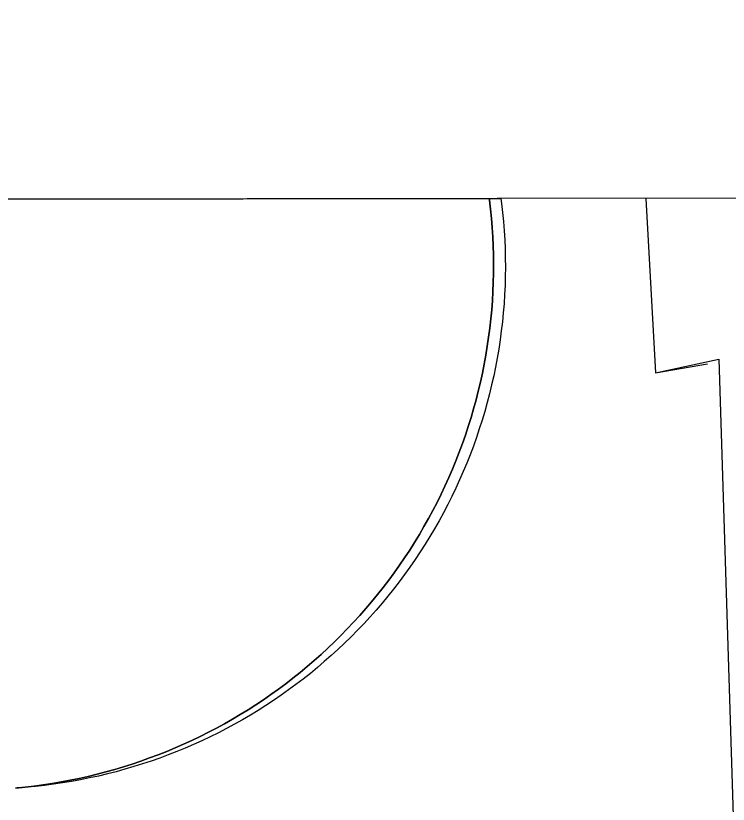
# Model space of a CAD drawing. Extents: x 3313447 to 3351316, y 703786 to 729172.
# Drawn here: x 3331479.1 to 3331578.5, y 727286.9 to 727396.8 of the extents above; entities that cross this region are included whole.
import ezdxf

# ---------------------------------------------------------------- set-up
doc = ezdxf.new("R2010")
doc.units = 0
for name, color, linetype in [('V-DOMW-TANK', 7, 'Continuous'), ('V-GRID-FRAM', 7, 'Continuous'), ('V-UTIL-LINE', 7, 'Continuous')]:
    doc.layers.add(name, color=color, linetype=linetype)

msp = doc.modelspace()

# ---------------------------------------------------------------- linework, layer by layer
at = {"layer": 'V-DOMW-TANK'}
for p, q in [((3331402.06, 727371.12), (3331545.16, 727371.32)), ((3331545.16, 727371.32), (3331546.79, 727371.33)), ((3331545.19, 727371.1), (3331545.16, 727371.32)), ((3331545.16, 727371.32), (3331545.19, 727371.1)), ((3331545.33, 727369.83), (3331545.19, 727371.1)), ((3331545.19, 727371.1), (3331545.33, 727369.83)), ((3331546.79, 727371.33), (3331546.88, 727370.65)), ((3331545.46, 727368.56), (3331545.33, 727369.83)), ((3331545.33, 727369.83), (3331545.46, 727368.56)), ((3331546.88, 727370.65), (3331547.02, 727369.39)), ((3331545.56, 727367.29), (3331545.46, 727368.56)), ((3331545.46, 727368.56), (3331545.56, 727367.29)), ((3331547.02, 727369.39), (3331547.14, 727368.12)), ((3331547.14, 727368.12), (3331547.23, 727366.85)), ((3331545.65, 727366.01), (3331545.56, 727367.29)), ((3331545.56, 727367.29), (3331545.65, 727366.01)), ((3331547.23, 727366.85), (3331547.31, 727365.58)), ((3331545.71, 727364.74), (3331545.65, 727366.01)), ((3331545.65, 727366.01), (3331545.71, 727364.74)), ((3331547.31, 727365.58), (3331547.36, 727364.3)), ((3331545.74, 727363.46), (3331545.71, 727364.74)), ((3331545.71, 727364.74), (3331545.74, 727363.46)), ((3331547.36, 727364.3), (3331547.39, 727363.03)), ((3331545.76, 727362.18), (3331545.74, 727363.46)), ((3331545.74, 727363.46), (3331545.76, 727362.18)), ((3331545.75, 727360.91), (3331545.76, 727362.18)), ((3331545.76, 727362.18), (3331545.75, 727360.91)), ((3331547.39, 727363.03), (3331547.4, 727361.76)), ((3331545.72, 727359.63), (3331545.75, 727360.91)), ((3331545.75, 727360.91), (3331545.72, 727359.63)), ((3331547.4, 727361.76), (3331547.39, 727360.48)), ((3331547.39, 727360.48), (3331547.35, 727359.21)), ((3331545.67, 727358.36), (3331545.72, 727359.63)), ((3331545.72, 727359.63), (3331545.67, 727358.36)), ((3331547.35, 727359.21), (3331547.29, 727357.94)), ((3331545.59, 727357.08), (3331545.67, 727358.36)), ((3331545.67, 727358.36), (3331545.59, 727357.08)), ((3331547.29, 727357.94), (3331547.21, 727356.67)), ((3331545.5, 727355.81), (3331545.59, 727357.08)), ((3331545.59, 727357.08), (3331545.5, 727355.81)), ((3331547.21, 727356.67), (3331547.11, 727355.4)), ((3331545.38, 727354.54), (3331545.5, 727355.81)), ((3331545.5, 727355.81), (3331545.38, 727354.54)), ((3331547.11, 727355.4), (3331546.98, 727354.13)), ((3331545.23, 727353.27), (3331545.38, 727354.54)), ((3331545.38, 727354.54), (3331545.23, 727353.27)), ((3331545.07, 727352), (3331545.23, 727353.27)), ((3331545.23, 727353.27), (3331545.07, 727352)), ((3331546.98, 727354.13), (3331546.83, 727352.87)), ((3331546.83, 727352.87), (3331546.66, 727351.61)), ((3331544.88, 727350.74), (3331545.07, 727352)), ((3331545.07, 727352), (3331544.88, 727350.74)), ((3331546.66, 727351.61), (3331546.47, 727350.35)), ((3331544.68, 727349.48), (3331544.88, 727350.74)), ((3331544.88, 727350.74), (3331544.68, 727349.48)), ((3331546.47, 727350.35), (3331546.26, 727349.09)), ((3331544.45, 727348.22), (3331544.68, 727349.48)), ((3331544.68, 727349.48), (3331544.45, 727348.22)), ((3331546.26, 727349.09), (3331546.02, 727347.84)), ((3331544.2, 727346.97), (3331544.45, 727348.22)), ((3331544.45, 727348.22), (3331544.2, 727346.97)), ((3331546.02, 727347.84), (3331545.77, 727346.59)), ((3331543.92, 727345.72), (3331544.2, 727346.97)), ((3331544.2, 727346.97), (3331543.92, 727345.72)), ((3331545.77, 727346.59), (3331545.49, 727345.35)), ((3331543.63, 727344.48), (3331543.92, 727345.72)), ((3331543.92, 727345.72), (3331543.63, 727344.48)), ((3331543.31, 727343.25), (3331543.63, 727344.48)), ((3331543.63, 727344.48), (3331543.31, 727343.25)), ((3331545.49, 727345.35), (3331545.19, 727344.11)), ((3331545.19, 727344.11), (3331544.87, 727342.88)), ((3331542.97, 727342.02), (3331543.31, 727343.25)), ((3331543.31, 727343.25), (3331542.97, 727342.02)), ((3331544.87, 727342.88), (3331544.52, 727341.66)), ((3331542.62, 727340.79), (3331542.97, 727342.02)), ((3331542.97, 727342.02), (3331542.62, 727340.79)), ((3331544.52, 727341.66), (3331544.16, 727340.44)), ((3331542.23, 727339.57), (3331542.62, 727340.79)), ((3331542.62, 727340.79), (3331542.23, 727339.57)), ((3331544.16, 727340.44), (3331543.77, 727339.22)), ((3331541.83, 727338.36), (3331542.23, 727339.57)), ((3331542.23, 727339.57), (3331541.83, 727338.36)), ((3331543.77, 727339.22), (3331543.37, 727338.02)), ((3331541.41, 727337.16), (3331541.83, 727338.36)), ((3331541.83, 727338.36), (3331541.41, 727337.16)), ((3331543.37, 727338.02), (3331542.94, 727336.82)), ((3331540.96, 727335.96), (3331541.41, 727337.16)), ((3331541.41, 727337.16), (3331540.96, 727335.96)), ((3331542.94, 727336.82), (3331542.49, 727335.62)), ((3331540.5, 727334.77), (3331540.96, 727335.96)), ((3331540.96, 727335.96), (3331540.5, 727334.77)), ((3331542.49, 727335.62), (3331542.02, 727334.44)), ((3331540.01, 727333.59), (3331540.5, 727334.77)), ((3331540.5, 727334.77), (3331540.01, 727333.59)), ((3331539.51, 727332.42), (3331540.01, 727333.59)), ((3331540.01, 727333.59), (3331539.51, 727332.42)), ((3331542.02, 727334.44), (3331541.53, 727333.27)), ((3331538.98, 727331.25), (3331539.51, 727332.42)), ((3331539.51, 727332.42), (3331538.98, 727331.25)), ((3331541.53, 727333.27), (3331541.02, 727332.1)), ((3331538.44, 727330.1), (3331538.98, 727331.25)), ((3331538.98, 727331.25), (3331538.44, 727330.1)), ((3331541.02, 727332.1), (3331540.48, 727330.94)), ((3331537.87, 727328.96), (3331538.44, 727330.1)), ((3331538.44, 727330.1), (3331537.87, 727328.96)), ((3331540.48, 727330.94), (3331539.93, 727329.79)), ((3331539.93, 727329.79), (3331539.36, 727328.66)), ((3331537.28, 727327.82), (3331537.87, 727328.96)), ((3331537.87, 727328.96), (3331537.28, 727327.82)), ((3331539.36, 727328.66), (3331538.77, 727327.53)), ((3331536.68, 727326.7), (3331537.28, 727327.82)), ((3331537.28, 727327.82), (3331536.68, 727326.7)), ((3331538.77, 727327.53), (3331538.16, 727326.41)), ((3331536.05, 727325.59), (3331536.68, 727326.7)), ((3331536.68, 727326.7), (3331536.05, 727325.59)), ((3331538.16, 727326.41), (3331537.53, 727325.3)), ((3331535.41, 727324.48), (3331536.05, 727325.59)), ((3331536.05, 727325.59), (3331535.41, 727324.48)), ((3331537.53, 727325.3), (3331536.88, 727324.21)), ((3331534.74, 727323.39), (3331535.41, 727324.48)), ((3331535.41, 727324.48), (3331534.74, 727323.39)), ((3331536.88, 727324.21), (3331536.21, 727323.12)), ((3331534.06, 727322.32), (3331534.74, 727323.39)), ((3331534.74, 727323.39), (3331534.06, 727322.32)), ((3331536.21, 727323.12), (3331535.53, 727322.05)), ((3331533.36, 727321.25), (3331534.06, 727322.32)), ((3331534.06, 727322.32), (3331533.36, 727321.25)), ((3331535.53, 727322.05), (3331534.82, 727320.99)), ((3331531.9, 727319.16), (3331532.64, 727320.2)), ((3331532.64, 727320.2), (3331531.9, 727319.16)), ((3331532.64, 727320.2), (3331533.36, 727321.25)), ((3331533.36, 727321.25), (3331532.64, 727320.2)), ((3331534.82, 727320.99), (3331534.1, 727319.94)), ((3331531.14, 727318.13), (3331531.9, 727319.16)), ((3331531.9, 727319.16), (3331531.14, 727318.13)), ((3331534.1, 727319.94), (3331533.35, 727318.91)), ((3331530.37, 727317.11), (3331531.14, 727318.13)), ((3331531.14, 727318.13), (3331530.37, 727317.11)), ((3331533.35, 727318.91), (3331532.59, 727317.89)), ((3331529.57, 727316.11), (3331530.37, 727317.11)), ((3331530.37, 727317.11), (3331529.57, 727316.11)), ((3331532.59, 727317.89), (3331531.82, 727316.88)), ((3331528.76, 727315.12), (3331529.57, 727316.11)), ((3331529.57, 727316.11), (3331528.76, 727315.12)), ((3331531.02, 727315.89), (3331530.21, 727314.9)), ((3331531.82, 727316.88), (3331531.02, 727315.89)), ((3331527.94, 727314.15), (3331528.76, 727315.12)), ((3331528.76, 727315.12), (3331527.94, 727314.15)), ((3331530.21, 727314.9), (3331529.38, 727313.94)), ((3331527.1, 727313.19), (3331527.94, 727314.15)), ((3331527.94, 727314.15), (3331527.1, 727313.19)), ((3331529.38, 727313.94), (3331528.53, 727312.99)), ((3331526.23, 727312.25), (3331527.1, 727313.19)), ((3331527.1, 727313.19), (3331526.23, 727312.25)), ((3331528.53, 727312.99), (3331527.67, 727312.05)), ((3331525.36, 727311.32), (3331526.23, 727312.25)), ((3331526.23, 727312.25), (3331525.36, 727311.32)), ((3331527.67, 727312.05), (3331526.79, 727311.13)), ((3331523.56, 727309.51), (3331524.47, 727310.41)), ((3331524.47, 727310.41), (3331523.56, 727309.51)), ((3331524.47, 727310.41), (3331525.36, 727311.32)), ((3331525.36, 727311.32), (3331524.47, 727310.41)), ((3331526.79, 727311.13), (3331525.9, 727310.22)), ((3331522.64, 727308.63), (3331523.56, 727309.51)), ((3331523.56, 727309.51), (3331522.64, 727308.63)), ((3331524.99, 727309.33), (3331524.06, 727308.46)), ((3331525.9, 727310.22), (3331524.99, 727309.33)), ((3331521.7, 727307.77), (3331522.64, 727308.63)), ((3331522.64, 727308.63), (3331521.7, 727307.77)), ((3331524.06, 727308.46), (3331523.12, 727307.6)), ((3331520.74, 727306.92), (3331521.7, 727307.77)), ((3331521.7, 727307.77), (3331520.74, 727306.92)), ((3331523.12, 727307.6), (3331522.16, 727306.76)), ((3331518.79, 727305.27), (3331519.77, 727306.09)), ((3331519.77, 727306.09), (3331518.79, 727305.27)), ((3331519.77, 727306.09), (3331520.74, 727306.92)), ((3331520.74, 727306.92), (3331519.77, 727306.09)), ((3331521.19, 727305.93), (3331520.21, 727305.13)), ((3331522.16, 727306.76), (3331521.19, 727305.93)), ((3331517.79, 727304.47), (3331518.79, 727305.27)), ((3331518.79, 727305.27), (3331517.79, 727304.47)), ((3331520.21, 727305.13), (3331519.21, 727304.33)), ((3331515.76, 727302.93), (3331516.78, 727303.69)), ((3331516.78, 727303.69), (3331515.76, 727302.93)), ((3331516.78, 727303.69), (3331517.79, 727304.47)), ((3331517.79, 727304.47), (3331516.78, 727303.69)), ((3331519.21, 727304.33), (3331518.2, 727303.56)), ((3331514.72, 727302.19), (3331515.76, 727302.93)), ((3331515.76, 727302.93), (3331514.72, 727302.19)), ((3331517.17, 727302.81), (3331516.13, 727302.07)), ((3331518.2, 727303.56), (3331517.17, 727302.81)), ((3331513.67, 727301.46), (3331514.72, 727302.19)), ((3331514.72, 727302.19), (3331513.67, 727301.46)), ((3331516.13, 727302.07), (3331515.08, 727301.35)), ((3331511.53, 727300.06), (3331512.61, 727300.76)), ((3331512.61, 727300.76), (3331511.53, 727300.06)), ((3331512.61, 727300.76), (3331513.67, 727301.46)), ((3331513.67, 727301.46), (3331512.61, 727300.76)), ((3331514.02, 727300.65), (3331512.94, 727299.97)), ((3331515.08, 727301.35), (3331514.02, 727300.65)), ((3331509.35, 727298.75), (3331510.45, 727299.39)), ((3331510.45, 727299.39), (3331509.35, 727298.75)), ((3331510.45, 727299.39), (3331511.53, 727300.06)), ((3331511.53, 727300.06), (3331510.45, 727299.39)), ((3331511.85, 727299.31), (3331510.76, 727298.67)), ((3331512.94, 727299.97), (3331511.85, 727299.31)), ((3331508.23, 727298.11), (3331509.35, 727298.75)), ((3331509.35, 727298.75), (3331508.23, 727298.11)), ((3331510.76, 727298.67), (3331509.65, 727298.05)), ((3331505.99, 727296.91), (3331507.12, 727297.5)), ((3331507.12, 727297.5), (3331505.99, 727296.91)), ((3331507.12, 727297.5), (3331508.23, 727298.11)), ((3331508.23, 727298.11), (3331507.12, 727297.5)), ((3331508.53, 727297.44), (3331507.39, 727296.85)), ((3331509.65, 727298.05), (3331508.53, 727297.44)), ((3331503.7, 727295.78), (3331504.85, 727296.34)), ((3331504.85, 727296.34), (3331503.7, 727295.78)), ((3331504.85, 727296.34), (3331505.99, 727296.91)), ((3331505.99, 727296.91), (3331504.85, 727296.34)), ((3331506.25, 727296.29), (3331505.1, 727295.74)), ((3331507.39, 727296.85), (3331506.25, 727296.29)), ((3331501.36, 727294.74), (3331502.53, 727295.25)), ((3331502.53, 727295.25), (3331501.36, 727294.74)), ((3331502.53, 727295.25), (3331503.7, 727295.78)), ((3331503.7, 727295.78), (3331502.53, 727295.25)), ((3331503.94, 727295.22), (3331502.77, 727294.71)), ((3331505.1, 727295.74), (3331503.94, 727295.22)), ((3331499, 727293.78), (3331500.19, 727294.25)), ((3331500.19, 727294.25), (3331499, 727293.78)), ((3331500.19, 727294.25), (3331501.36, 727294.74)), ((3331501.36, 727294.74), (3331500.19, 727294.25)), ((3331501.6, 727294.23), (3331500.41, 727293.77)), ((3331502.77, 727294.71), (3331501.6, 727294.23)), ((3331495.39, 727292.49), (3331496.6, 727292.9)), ((3331496.6, 727292.9), (3331495.39, 727292.49)), ((3331496.6, 727292.9), (3331497.81, 727293.33)), ((3331497.81, 727293.33), (3331496.6, 727292.9)), ((3331498.01, 727292.9), (3331496.81, 727292.5)), ((3331497.81, 727293.33), (3331499, 727293.78)), ((3331499, 727293.78), (3331497.81, 727293.33)), ((3331499.22, 727293.32), (3331498.01, 727292.9)), ((3331500.41, 727293.77), (3331499.22, 727293.32)), ((3331491.72, 727291.39), (3331492.96, 727291.73)), ((3331492.96, 727291.73), (3331491.72, 727291.39)), ((3331492.96, 727291.73), (3331494.18, 727292.1)), ((3331494.18, 727292.1), (3331492.96, 727291.73)), ((3331494.37, 727291.76), (3331493.14, 727291.42)), ((3331494.18, 727292.1), (3331495.39, 727292.49)), ((3331495.39, 727292.49), (3331494.18, 727292.1)), ((3331495.59, 727292.12), (3331494.37, 727291.76)), ((3331496.81, 727292.5), (3331495.59, 727292.12)), ((3331488, 727290.49), (3331489.25, 727290.77)), ((3331489.25, 727290.77), (3331488, 727290.49)), ((3331489.42, 727290.54), (3331488.18, 727290.29)), ((3331489.25, 727290.77), (3331490.49, 727291.07)), ((3331490.49, 727291.07), (3331489.25, 727290.77)), ((3331490.67, 727290.81), (3331489.42, 727290.54)), ((3331490.49, 727291.07), (3331491.72, 727291.39)), ((3331491.72, 727291.39), (3331490.49, 727291.07)), ((3331491.91, 727291.11), (3331490.67, 727290.81)), ((3331493.14, 727291.42), (3331491.91, 727291.11)), ((3331480.44, 727289.27), (3331481.71, 727289.42)), ((3331481.71, 727289.42), (3331480.44, 727289.27)), ((3331481.71, 727289.42), (3331482.98, 727289.59)), ((3331482.98, 727289.59), (3331481.71, 727289.42)), ((3331483.14, 727289.51), (3331481.88, 727289.37)), ((3331482.98, 727289.59), (3331484.24, 727289.78)), ((3331484.24, 727289.78), (3331482.98, 727289.59)), ((3331484.41, 727289.67), (3331483.14, 727289.51)), ((3331484.24, 727289.78), (3331485.5, 727289.99)), ((3331485.5, 727289.99), (3331484.24, 727289.78)), ((3331485.67, 727289.85), (3331484.41, 727289.67)), ((3331485.5, 727289.99), (3331486.75, 727290.23)), ((3331486.75, 727290.23), (3331485.5, 727289.99)), ((3331486.92, 727290.06), (3331485.67, 727289.85)), ((3331486.75, 727290.23), (3331488, 727290.49)), ((3331488, 727290.49), (3331486.75, 727290.23)), ((3331488.18, 727290.29), (3331486.92, 727290.06)), ((3331479.17, 727289.14), (3331479.11, 727289.14)), ((3331479.17, 727289.14), (3331480.44, 727289.27)), ((3331480.44, 727289.27), (3331479.17, 727289.14)), ((3331479.34, 727289.15), (3331479.17, 727289.14)), ((3331480.61, 727289.25), (3331479.34, 727289.15)), ((3331481.88, 727289.37), (3331480.61, 727289.25))]:
    msp.add_line(p, q, dxfattribs=at)
at = {"layer": 'V-GRID-FRAM'}
msp.add_lwpolyline([(3317576.91, 727351.01), (3317595.43, 709166.01), (3349105.76, 709211.84), (3349071.38, 727396.82), (3317576.91, 727351.01)], dxfattribs=at)
at = {"layer": 'V-UTIL-LINE'}
for points in [[(3331568.31, 727347.05), (3331577.16, 727348.92), (3331580.29, 727249.73), (3331442.55, 727240.42), (3331441.06, 727265.06), (3331409.78, 727262.64), (3331410.65, 727240.53), (3331241.64, 727231), (3331238.06, 727292.92), (3331207.11, 727292.39), (3331202.7, 727370.83)], [(3331566.99, 727371.36), (3331568.31, 727347.05), (3331575.57, 727348.29)]]:
    msp.add_lwpolyline(points, dxfattribs=at)

doc.saveas('drawing.dxf')
